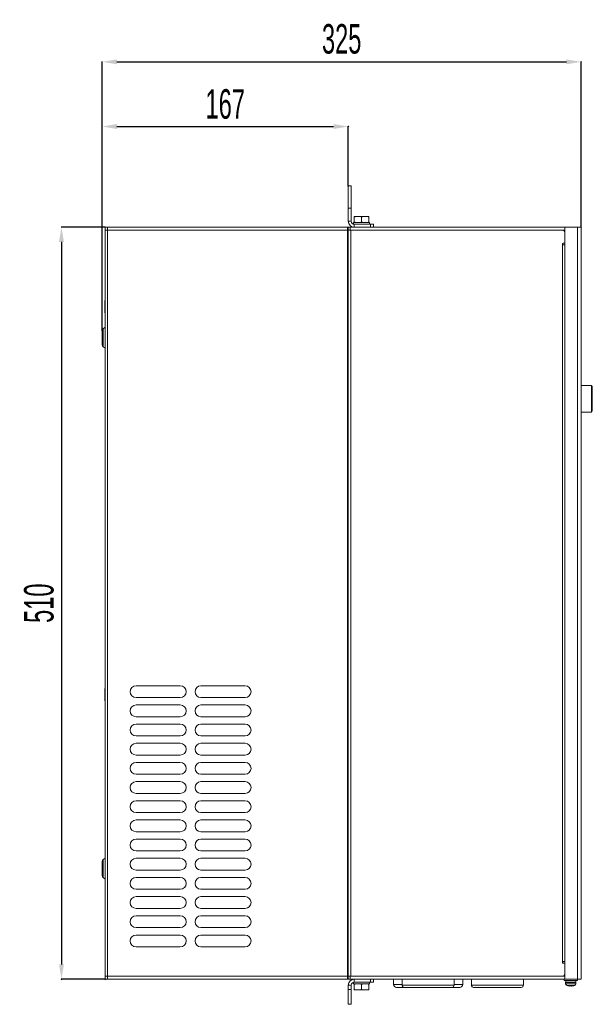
# Model space of a CAD drawing. Header units: millimetres. Extents: x -473 to 23648, y -382 to 1866.
# Tile 360 of 434: x 16771 to 17159, y 392 to 1060. Entities that reach past the tile are written whole.
import ezdxf

# ---------------------------------------------------------------- set-up
doc = ezdxf.new("R2010")
doc.units = ezdxf.units.MM
doc.header["$LTSCALE"] = 80
doc.header["$PDMODE"] = 3
doc.header["$PDSIZE"] = 0.3
doc.layers.get('0').update_dxf_attribs({"linetype": 'CONTINUOUS'})
doc.styles.get("Standard").update_dxf_attribs({"font": 'technic_.ttf', "width": 0.7})
doc.dimstyles.get("Standard").update_dxf_attribs({"dimtxt": 3, "dimasz": 3, "dimexe": 0.18, "dimexo": 0.0625, "dimgap": 0.09, "dimtad": 1, "dimdsep": 46, "dimtxsty": 'Standard', "dimcen": 0.09, "dimadec": 0, "dimazin": 0, "dimtol": 1, "dimtp": 0.01, "dimtm": 0.01, "dimtfac": 1, "dimtofl": 0, "dimtmove": 0, "dimatfit": 3, "dimfxl": 1, "dimtolj": 1, "dimarcsym": 0})

# ---------------------------------------------------------------- blocks, each defined once
blk = doc.blocks.new('*D113')
at = {"color": 0, "lineweight": -2, "transparency": 16777216}
for p, q in [((16826.79, 849.06), (16826.79, 1031.56)), ((16836.79, 1031.38), (17141.79, 1031.38)), ((17151.79, 919.31), (17151.79, 1031.56))]:
    blk.add_line(p, q, dxfattribs=at)
at = {"color": 0, "lineweight": 0, "transparency": 16777216}
for p in [(17151.79, 1031.38), (17151.79, 919.25), (16826.79, 849)]:
    blk.add_point(p, dxfattribs=at)
for points in [[(16836.79, 1033.05), (16836.79, 1029.72), (16826.79, 1031.38)], [(17141.79, 1033.05), (17141.79, 1029.72), (17151.79, 1031.38)]]:
    blk.add_solid(points, dxfattribs=at)
at = {"color": 0, "lineweight": 0, "transparency": 16777216, "insert": (16989.29, 1046.84), "char_height": 20, "attachment_point": 5}
blk.add_mtext('\\A1;325', dxfattribs=at)
blk = doc.blocks.new('*D114')
at = {"color": 0, "lineweight": -2, "transparency": 16777216}
for p, q in [((16826.79, 849.06), (16826.79, 987.69)), ((16836.79, 987.51), (16983.79, 987.51)), ((16993.79, 947.31), (16993.79, 987.69))]:
    blk.add_line(p, q, dxfattribs=at)
at = {"color": 0, "lineweight": 0, "transparency": 16777216}
for p in [(16993.79, 987.51), (16993.79, 947.25), (16826.79, 849)]:
    blk.add_point(p, dxfattribs=at)
for points in [[(16836.79, 989.18), (16836.79, 985.85), (16826.79, 987.51)], [(16983.79, 989.18), (16983.79, 985.85), (16993.79, 987.51)]]:
    blk.add_solid(points, dxfattribs=at)
at = {"color": 0, "lineweight": 0, "transparency": 16777216, "insert": (16910.29, 1002.69), "char_height": 20, "attachment_point": 5}
blk.add_mtext('\\A1;167', dxfattribs=at)
blk = doc.blocks.new('*D121')
at = {"color": 0, "lineweight": -2, "transparency": 16777216}
for p, q in [((16828.73, 919.25), (16798.97, 919.25)), ((16799.15, 909.25), (16799.15, 419.25)), ((16828.73, 409.25), (16798.97, 409.25))]:
    blk.add_line(p, q, dxfattribs=at)
at = {"color": 0, "lineweight": 0, "transparency": 16777216}
for p in [(16828.79, 919.25), (16799.15, 409.25), (16828.79, 409.25)]:
    blk.add_point(p, dxfattribs=at)
for points in [[(16797.48, 909.25), (16800.81, 909.25), (16799.15, 919.25)], [(16797.48, 419.25), (16800.81, 419.25), (16799.15, 409.25)]]:
    blk.add_solid(points, dxfattribs=at)
at = {"color": 0, "lineweight": 0, "transparency": 16777216, "insert": (16783.91, 664.25), "char_height": 20, "attachment_point": 5, "rotation": 90}
blk.add_mtext('\\A1;510', dxfattribs=at)

msp = doc.modelspace()

# ---------------------------------------------------------------- linework, layer by layer
at = {"linetype": 'Continuous', "lineweight": 0}
for p, q in [((16993.792, 923.252), (16993.792, 947.252)), ((16993.792, 947.252), (16995.792, 947.252)), ((16995.792, 947.252), (16995.792, 923.252)), ((16993.792, 932.252), (16995.792, 932.252)), ((16993.792, 923.252), (16995.792, 923.252)), ((16997.437, 921.299), (16997.437, 922.452)), ((16997.437, 922.452), (17008.147, 922.452)), ((16997.792, 922.452), (16997.792, 926.452)), ((16997.792, 926.452), (17007.792, 926.452)), ((17002.792, 926.152), (17002.792, 922.752)), ((17007.792, 922.452), (17007.792, 926.452)), ((17008.147, 921.252), (17008.147, 922.452)), ((16828.792, 409.252), (16828.792, 919.252)), ((16828.792, 919.252), (17151.792, 919.252)), ((16828.792, 917.252), (16995.492, 917.252)), ((16830.492, 409.252), (16830.492, 919.252)), ((16993.292, 409.252), (16993.292, 919.252)), ((16993.792, 409.252), (16993.792, 919.252)), ((16994.992, 917.252), (16994.992, 919.252)), ((16995.492, 411.252), (16995.492, 917.252)), ((16995.492, 917.252), (17010.521, 917.238)), ((16996.792, 919.252), (16996.792, 919.384)), ((16997.792, 919.252), (16997.792, 921.252)), ((16997.792, 921.252), (17010.792, 921.252)), ((17008.792, 921.252), (17008.792, 919.252)), ((17010.459, 917.238), (17122.521, 917.238)), ((17010.792, 921.252), (17010.792, 919.252)), ((17122.459, 917.238), (17138.792, 917.252)), ((17138.792, 917.252), (17140.792, 917.252)), ((17140.792, 409.252), (17140.792, 919.252)), ((17140.792, 915.252), (17140.792, 908.452)), ((17149.392, 919.252), (17149.392, 409.252)), ((17151.792, 919.252), (17151.792, 409.252)), ((17140.792, 908.452), (17139.692, 908.452)), ((17139.092, 420.652), (17139.092, 907.852)), ((17139.353, 907.472), (17139.599, 907.354)), ((17139.599, 907.354), (17139.876, 907.28)), ((17139.876, 907.28), (17140.161, 907.252)), ((17140.792, 907.252), (17140.161, 907.252)), ((16828.675, 861.117), (16828.675, 869.517)), ((16828.792, 869.314), (16828.675, 869.517)), ((16828.792, 861.319), (16828.675, 861.117)), ((16826.792, 849.002), (16826.792, 839.502)), ((16827.472, 850.362), (16828.792, 851.352)), ((16827.472, 838.142), (16827.472, 850.362)), ((16827.472, 838.142), (16828.792, 837.152)), ((17158.892, 811.92), (17151.792, 811.92)), ((17158.892, 793.92), (17158.892, 811.92)), ((17158.892, 811.42), (17159.092, 811.42)), ((17159.392, 811.12), (17159.392, 794.72)), ((17158.892, 793.92), (17151.792, 793.92)), ((17158.892, 794.42), (17159.092, 794.42)), ((16849.792, 608.252), (16879.792, 608.252)), ((16893.792, 608.252), (16923.792, 608.252)), ((16828.792, 606.314), (16828.675, 606.517)), ((16828.675, 598.117), (16828.675, 606.517)), ((16828.792, 598.319), (16828.675, 598.117)), ((16879.792, 600.252), (16849.792, 600.252)), ((16849.792, 595.252), (16879.792, 595.252)), ((16923.792, 600.252), (16893.792, 600.252)), ((16893.792, 595.252), (16923.792, 595.252)), ((16879.792, 587.252), (16849.792, 587.252)), ((16849.792, 582.252), (16879.792, 582.252)), ((16923.792, 587.252), (16893.792, 587.252)), ((16893.792, 582.252), (16923.792, 582.252)), ((16879.792, 574.252), (16849.792, 574.252)), ((16923.792, 574.252), (16893.792, 574.252)), ((16849.792, 569.252), (16879.792, 569.252)), ((16893.792, 569.252), (16923.792, 569.252)), ((16879.792, 561.252), (16849.792, 561.252)), ((16923.792, 561.252), (16893.792, 561.252)), ((16849.792, 556.252), (16879.792, 556.252)), ((16893.792, 556.252), (16923.792, 556.252)), ((16879.792, 548.252), (16849.792, 548.252)), ((16923.792, 548.252), (16893.792, 548.252)), ((16849.792, 543.252), (16879.792, 543.252)), ((16893.792, 543.252), (16923.792, 543.252)), ((16879.792, 535.252), (16849.792, 535.252)), ((16923.792, 535.252), (16893.792, 535.252)), ((16849.792, 530.252), (16879.792, 530.252)), ((16893.792, 530.252), (16923.792, 530.252)), ((16879.792, 522.252), (16849.792, 522.252)), ((16923.792, 522.252), (16893.792, 522.252)), ((16849.792, 517.252), (16879.792, 517.252)), ((16893.792, 517.252), (16923.792, 517.252)), ((16879.792, 509.252), (16849.792, 509.252)), ((16923.792, 509.252), (16893.792, 509.252)), ((16849.792, 504.252), (16879.792, 504.252)), ((16893.792, 504.252), (16923.792, 504.252)), ((16879.792, 496.252), (16849.792, 496.252)), ((16923.792, 496.252), (16893.792, 496.252)), ((16826.792, 479.502), (16826.792, 489.002)), ((16828.792, 491.352), (16827.472, 490.362)), ((16827.472, 490.362), (16827.472, 478.142)), ((16849.792, 491.252), (16879.792, 491.252)), ((16893.792, 491.252), (16923.792, 491.252)), ((16879.792, 483.252), (16849.792, 483.252)), ((16923.792, 483.252), (16893.792, 483.252)), ((16828.792, 477.152), (16827.472, 478.142)), ((16849.792, 478.252), (16879.792, 478.252)), ((16893.792, 478.252), (16923.792, 478.252)), ((16879.792, 470.252), (16849.792, 470.252)), ((16923.792, 470.252), (16893.792, 470.252)), ((16849.792, 465.252), (16879.792, 465.252)), ((16893.792, 465.252), (16923.792, 465.252)), ((16879.792, 457.252), (16849.792, 457.252)), ((16923.792, 457.252), (16893.792, 457.252)), ((16849.792, 452.252), (16879.792, 452.252)), ((16893.792, 452.252), (16923.792, 452.252)), ((16879.792, 444.252), (16849.792, 444.252)), ((16923.792, 444.252), (16893.792, 444.252)), ((16849.792, 439.252), (16879.792, 439.252)), ((16893.792, 439.252), (16923.792, 439.252)), ((16879.792, 431.252), (16849.792, 431.252)), ((16923.792, 431.252), (16893.792, 431.252)), ((17139.599, 421.151), (17139.876, 421.225)), ((17139.876, 421.225), (17140.161, 421.252)), ((17140.792, 421.252), (17140.161, 421.252)), ((17140.792, 420.052), (17139.692, 420.052)), ((17140.792, 420.052), (17140.792, 413.252)), ((16830.492, 411.252), (16828.792, 411.252)), ((16828.792, 409.252), (17151.792, 409.252)), ((16848.749, 411.268), (16830.492, 411.252)), ((16920.096, 411.267), (16848.749, 411.268)), ((16993.292, 411.252), (16920.096, 411.267)), ((16995.492, 411.252), (16993.292, 411.252)), ((16994.992, 411.252), (16994.992, 409.252)), ((17010.521, 411.267), (16995.492, 411.252)), ((16996.792, 409.252), (16996.792, 409.121)), ((16997.792, 409.252), (16997.792, 407.252)), ((17008.792, 407.252), (17008.792, 409.252)), ((17122.521, 411.267), (17010.463, 411.267)), ((17010.792, 407.252), (17010.792, 409.252)), ((17024.492, 405.752), (17024.492, 409.252)), ((17030.342, 405.252), (17030.342, 409.252)), ((17065.642, 405.252), (17065.642, 409.252)), ((17071.492, 405.752), (17071.492, 409.252)), ((17077.342, 405.252), (17077.342, 409.252)), ((17112.642, 405.252), (17112.642, 409.252)), ((17138.792, 411.252), (17122.463, 411.267)), ((17140.792, 411.252), (17138.792, 411.252)), ((17140.292, 409.252), (17140.292, 408.452)), ((17140.292, 408.452), (17149.292, 408.452)), ((17141.402, 408.452), (17141.402, 407.352)), ((17141.402, 407.352), (17148.182, 407.352)), ((17148.182, 408.452), (17148.182, 407.352)), ((17149.292, 409.252), (17149.292, 408.452)), ((16993.792, 392.252), (16993.792, 405.252)), ((16993.792, 405.252), (16995.792, 405.252)), ((16993.792, 402.252), (16995.792, 402.252)), ((16995.792, 405.252), (16995.792, 392.252)), ((16997.437, 407.206), (16997.437, 406.052)), ((16997.437, 406.052), (17008.147, 406.052)), ((17010.792, 407.252), (16997.792, 407.252)), ((16997.792, 402.052), (16997.792, 406.052)), ((16997.792, 402.052), (17007.792, 402.052)), ((17002.792, 402.352), (17002.792, 405.752)), ((17007.792, 402.052), (17007.792, 406.052)), ((17008.147, 407.252), (17008.147, 406.052)), ((17030.342, 405.752), (17024.492, 405.752)), ((17026.492, 403.752), (17069.492, 403.752)), ((17030.342, 405.252), (17065.642, 405.252)), ((17071.492, 405.752), (17065.642, 405.752)), ((17077.342, 405.252), (17112.642, 405.252)), ((17078.842, 403.752), (17111.142, 403.752)), ((17141.292, 407.04), (17148.292, 407.04)), ((17141.292, 407.04), (17141.292, 406.223)), ((17141.292, 406.223), (17148.292, 406.223)), ((17142.22, 404.978), (17147.363, 404.978)), ((17142.22, 404.978), (17142.742, 404.839)), ((17142.742, 404.839), (17142.79, 404.839)), ((17144.152, 404.636), (17144.205, 404.633)), ((17144.205, 404.633), (17144.239, 404.631)), ((17144.239, 404.631), (17144.252, 404.631)), ((17144.252, 404.631), (17144.292, 404.63)), ((17144.292, 404.63), (17144.323, 404.631)), ((17144.323, 404.631), (17144.344, 404.633)), ((17144.344, 404.633), (17144.352, 404.636)), ((17144.352, 404.839), (17145.232, 404.839)), ((17144.352, 404.636), (17144.352, 404.839)), ((17145.232, 404.839), (17145.232, 404.636)), ((17145.232, 404.636), (17145.239, 404.633)), ((17145.239, 404.633), (17145.26, 404.631)), ((17145.26, 404.631), (17145.292, 404.63)), ((17145.292, 404.63), (17145.332, 404.631)), ((17145.332, 404.631), (17145.379, 404.633)), ((17145.379, 404.633), (17145.432, 404.636)), ((17146.794, 404.839), (17146.842, 404.839)), ((17147.363, 404.978), (17146.842, 404.839)), ((17148.292, 407.04), (17148.292, 406.223)), ((16993.792, 392.252), (16995.792, 392.252))]:
    msp.add_line(p, q, dxfattribs=at)
for points in [[(16997.792, 926.152), (16997.987, 926.262), (16998.177, 926.361), (16998.363, 926.452)], [(16997.792, 922.752), (16997.987, 922.643), (16998.177, 922.543), (16998.363, 922.452)], [(17002.22, 926.452), (17002.407, 926.361), (17002.597, 926.262), (17002.792, 926.152)], [(17002.22, 922.452), (17002.407, 922.543), (17002.597, 922.643), (17002.792, 922.752)], [(17002.792, 926.152), (17002.987, 926.262), (17003.177, 926.361), (17003.363, 926.452)], [(17002.792, 922.752), (17002.987, 922.643), (17003.177, 922.543), (17003.363, 922.452)], [(17007.22, 926.452), (17007.407, 926.361), (17007.597, 926.262), (17007.792, 926.152)], [(17007.22, 922.452), (17007.407, 922.543), (17007.597, 922.643), (17007.792, 922.752)], [(17139.092, 907.852), (17139.168, 907.641), (17139.353, 907.472)], [(17139.092, 420.652), (17139.168, 420.864), (17139.353, 421.033), (17139.599, 421.151)], [(16998.363, 406.052), (16998.177, 405.961), (16997.987, 405.862), (16997.792, 405.752)], [(16998.363, 402.052), (16998.177, 402.143), (16997.987, 402.243), (16997.792, 402.352)], [(17002.792, 405.752), (17002.597, 405.862), (17002.407, 405.961), (17002.22, 406.052)], [(17002.792, 402.352), (17002.597, 402.243), (17002.407, 402.143), (17002.22, 402.052)], [(17003.363, 406.052), (17003.177, 405.961), (17002.987, 405.862), (17002.792, 405.752)], [(17003.363, 402.052), (17003.177, 402.143), (17002.987, 402.243), (17002.792, 402.352)], [(17007.792, 405.752), (17007.597, 405.862), (17007.407, 405.961), (17007.22, 406.052)], [(17007.792, 402.352), (17007.597, 402.243), (17007.407, 402.143), (17007.22, 402.052)]]:
    msp.add_lwpolyline(points, dxfattribs=at)
for centre, radius, start, end in [((16997.792, 923.252), 4, 180, 270), ((16997.792, 923.252), 2, 180, 270), ((17138.792, 915.252), 2, 0, 90), ((17139.692, 907.852), 0.6, 90, 180), ((16828.492, 849.002), 1.7, 126.869898, 180), ((16828.492, 839.502), 1.7, 180, 233.130102), ((17159.092, 811.12), 0.3, 0, 90), ((17159.092, 794.72), 0.3, 270, 0), ((16849.792, 604.252), 4, 90, 270), ((16879.792, 604.252), 4, 270, 90), ((16893.792, 604.252), 4, 90, 270), ((16923.792, 604.252), 4, 270, 90), ((16849.792, 591.252), 4, 90, 270), ((16879.792, 591.252), 4, 270, 90), ((16893.792, 591.252), 4, 90, 270), ((16923.792, 591.252), 4, 270, 90), ((16849.792, 578.252), 4, 90, 270), ((16879.792, 578.252), 4, 270, 90), ((16893.792, 578.252), 4, 90, 270), ((16923.792, 578.252), 4, 270, 90), ((16849.792, 565.252), 4, 90, 270), ((16879.792, 565.252), 4, 270, 90), ((16893.792, 565.252), 4, 90, 270), ((16923.792, 565.252), 4, 270, 90), ((16849.792, 552.252), 4, 90, 270), ((16879.792, 552.252), 4, 270, 90), ((16893.792, 552.252), 4, 90, 270), ((16923.792, 552.252), 4, 270, 90), ((16849.792, 539.252), 4, 90, 270), ((16879.792, 539.252), 4, 270, 90), ((16893.792, 539.252), 4, 90, 270), ((16923.792, 539.252), 4, 270, 90), ((16849.792, 526.252), 4, 90, 270), ((16879.792, 526.252), 4, 270, 90), ((16893.792, 526.252), 4, 90, 270), ((16923.792, 526.252), 4, 270, 90), ((16849.792, 513.252), 4, 90, 270), ((16879.792, 513.252), 4, 270, 90), ((16893.792, 513.252), 4, 90, 270), ((16923.792, 513.252), 4, 270, 90), ((16849.792, 500.252), 4, 90, 270), ((16879.792, 500.252), 4, 270, 90), ((16893.792, 500.252), 4, 90, 270), ((16923.792, 500.252), 4, 270, 90), ((16828.492, 489.002), 1.7, 126.869898, 180), ((16849.792, 487.252), 4, 90, 270), ((16879.792, 487.252), 4, 270, 90), ((16893.792, 487.252), 4, 90, 270), ((16923.792, 487.252), 4, 270, 90), ((16828.492, 479.502), 1.7, 180, 233.130102), ((16849.792, 474.252), 4, 90, 270), ((16879.792, 474.252), 4, 270, 90), ((16893.792, 474.252), 4, 90, 270), ((16923.792, 474.252), 4, 270, 90), ((16849.792, 461.252), 4, 90, 270), ((16879.792, 461.252), 4, 270, 90), ((16893.792, 461.252), 4, 90, 270), ((16923.792, 461.252), 4, 270, 90), ((16849.792, 448.252), 4, 90, 270), ((16879.792, 448.252), 4, 270, 90), ((16893.792, 448.252), 4, 90, 270), ((16923.792, 448.252), 4, 270, 90), ((16849.792, 435.252), 4, 90, 270), ((16879.792, 435.252), 4, 270, 90), ((16893.792, 435.252), 4, 90, 270), ((16923.792, 435.252), 4, 270, 90), ((17139.692, 420.652), 0.6, 180, 270), ((16997.792, 405.252), 4, 90, 180), ((17138.792, 413.252), 2, 270, 0), ((17141.792, 407.04), 0.5, 141.260581, 180), ((17147.792, 407.04), 0.5, 0, 38.739419), ((16997.792, 405.252), 2, 90, 180), ((17026.492, 405.752), 2, 180, 270), ((17031.842, 405.252), 1.5, 180, 270), ((17064.142, 405.252), 1.5, 270, 0), ((17069.492, 405.752), 2, 270, 0), ((17078.842, 405.252), 1.5, 180, 270), ((17111.142, 405.252), 1.5, 270, 0), ((17142.592, 406.223), 1.3, 180, 253.39845), ((17144.792, 413.602), 8.989, 257.130238, 265.917301), ((17144.792, 413.602), 8.989, 274.082699, 282.869762), ((17146.992, 406.223), 1.3, 286.60155, 0)]:
    msp.add_arc(centre, radius, start, end, dxfattribs=at)

# ---------------------------------------------------------------- dimensions: what is measured, and where the dimension line sits
at = {"color": 3, "lineweight": 0}
for base, p2, picture, middle in [((17151.792, 1031.384), (17151.792, 919.252), '*D113', (16989.292, 1031.384)), ((16993.792, 987.515), (16993.792, 947.252), '*D114', (16910.292, 987.515))]:
    dim = msp.add_linear_dim(base=base, p1=(16826.792, 849.002), p2=p2, dimstyle='Standard', override={"dimtxt": 20, "dimasz": 10, "dimgap": 5, "dimtol": 0}, dxfattribs=at)
    dim.commit()
    dim.dimension.update_dxf_attribs({"geometry": picture, "text_midpoint": middle, "dimtype": 160})
dim = msp.add_linear_dim(base=(16799.147, 409.252), p1=(16828.792, 919.252), p2=(16828.792, 409.252), angle=90, dimstyle='Standard', override={"dimtxt": 20, "dimasz": 10, "dimgap": 5, "dimtol": 0}, dxfattribs=at)
dim.commit()
dim.dimension.update_dxf_attribs({"geometry": '*D121', "text_midpoint": (16799.147, 664.252), "dimtype": 160})

doc.saveas('drawing.dxf')
